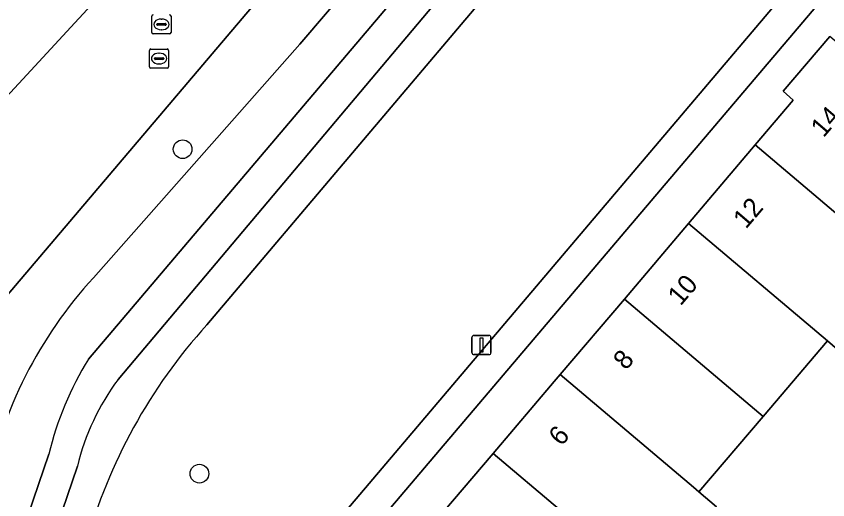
# Model space of a CAD drawing. Extents: x 156412 to 157779, y 382335 to 383768.
# Drawn here: x 157123.7 to 157166.15, y 382859.54 to 382884.82 of the extents above; entities that cross this region are included whole.
import ezdxf

# ---------------------------------------------------------------- set-up
doc = ezdxf.new("R2010")
doc.units = 0
for name, color, linetype in [('IMGEO_Berm_groen', 7, 'Continuous'), ('IMGEO_Boom', 7, 'Continuous'), ('IMGEO_Erf', 7, 'Continuous'), ('IMGEO_Groenvoorziening', 7, 'Continuous'), ('IMGEO_Lichtmast', 7, 'Continuous'), ('IMGEO_Oever', 7, 'Continuous'), ('IMGEO_Pand', 7, 'Continuous'), ('IMGEO_Pand_nummerreeks', 7, 'Continuous'), ('IMGEO_Rijbaan_lokaal_gesloten', 7, 'Continuous'), ('IMGEO_Rioolput', 7, 'Continuous'), ('IMGEO_Voetpad_open', 7, 'Continuous'), ('IMGEO_Waterloop', 7, 'Continuous')]:
    doc.layers.add(name, color=color, linetype=linetype)

msp = doc.modelspace()

# ---------------------------------------------------------------- linework, layer by layer
at = {"layer": 'IMGEO_Berm_groen'}
for points in [[(157127.74, 382871.153), (157138.528, 382883.365), (157160.128, 382908.599), (157161.816, 382913.741)], [(157159.837, 382912.856), (157159.401, 382912.597), (157158.958, 382912.333), (157158.437, 382911.719), (157120.794, 382867.392), (157120.208, 382866.588)]]:
    msp.add_lwpolyline(points, dxfattribs=at)
msp.add_arc((157144.473, 382855.767), 22.732, 137.4025, 168.9912, dxfattribs=at)
at = {"layer": 'IMGEO_Boom'}
for centre in [(157132.404, 382877.871), (157133.281, 382860.908)]:
    msp.add_circle(centre, 0.489, dxfattribs=at)
at = {"layer": 'IMGEO_Erf'}
for points in [[(157177.98, 382899.987), (157139.672, 382854.877), (157141.375, 382853.408), (157145.011, 382857.686), (157148.646, 382861.963), (157151.84, 382865.722), (157152.156, 382866.093), (157155.51, 382870.039), (157158.864, 382873.985), (157162.356, 382878.093), (157164.343, 382880.431), (157163.815, 382880.911), (157166.253, 382883.758)], [(157167.948, 382866.287), (157166.127, 382867.846), (157162.77, 382863.903), (157159.412, 382859.959), (157160.333, 382859.175), (157160.252, 382859.08), (157160.11, 382858.914), (157162.827, 382856.617), (157159.553, 382852.744), (157157.738, 382854.278), (157154.105, 382849.998), (157150.472, 382845.718), (157156.403, 382840.661), (157157.804, 382842.253), (157159.55, 382840.776), (157161.296, 382839.299), (157159.914, 382837.665), (157160.428, 382837.227), (157197.38, 382880.782)]]:
    msp.add_lwpolyline(points, dxfattribs=at)
at = {"layer": 'IMGEO_Groenvoorziening'}
for points in [[(157203.794, 382797.851), (157160.92, 382834.318), (157159.216, 382835.813), (157159.336, 382835.94), (157137.298, 382854.666), (157176.686, 382901.104), (157161.816, 382913.741), (157160.128, 382908.599)], [(157164.473, 382905.663), (157164.23, 382905.34), (157149.68, 382887.604), (157133.67, 382868.689)]]:
    msp.add_lwpolyline(points, dxfattribs=at)
msp.add_arc((157154.578, 382849.7), 28.244, 137.7529, 164.5979, dxfattribs=at)
at = {"layer": 'IMGEO_Lichtmast'}
for p, q in [((157147.538, 382867.235), (157147.538, 382868.035)), ((157147.538, 382868.035), (157147.538, 382867.235)), ((157147.638, 382868.135), (157148.428, 382868.135)), ((157148.428, 382868.135), (157147.638, 382868.135)), ((157148.528, 382868.035), (157148.528, 382867.235)), ((157148.528, 382867.235), (157148.528, 382868.035)), ((157148.428, 382867.135), (157147.638, 382867.135)), ((157147.638, 382867.135), (157148.428, 382867.135))]:
    msp.add_line(p, q, dxfattribs=at)
msp.add_lwpolyline([(157147.958, 382868.01), (157148.108, 382868.01), (157148.108, 382867.26), (157147.958, 382867.26), (157147.958, 382868.01)], dxfattribs=at)
for centre, start, end in [((157147.638, 382868.035), 90, 180), ((157147.638, 382868.035), 90, 180), ((157148.428, 382868.035), 0, 90), ((157148.428, 382868.035), 360, 90), ((157147.638, 382867.235), 180, 270), ((157147.638, 382867.235), 180, 270), ((157148.428, 382867.235), 270, 0), ((157148.428, 382867.235), 270, 0)]:
    msp.add_arc(centre, 0.1, start, end, dxfattribs=at)
at = {"layer": 'IMGEO_Oever'}
for points in [[(157127.475, 382866.898), (157163.272, 382909.066)], [(157160.128, 382908.599), (157138.528, 382883.365), (157127.74, 382871.153)], [(157164.449, 382907.867), (157129.026, 382865.838)], [(157133.67, 382868.689), (157149.68, 382887.604), (157164.23, 382905.34)], [(157116.416, 382837.854), (157117.408, 382839.247), (157117.908, 382840.229), (157118.305, 382841.158), (157125.405, 382861.925)], [(157126.897, 382861.297), (157119.704, 382840.227), (157119.104, 382838.877), (157117.717, 382836.921)]]:
    msp.add_lwpolyline(points, dxfattribs=at)
for centre, radius, start, end in [((157144.473, 382855.767), 22.732, 137.4025, 168.9912), ((157154.578, 382849.7), 28.244, 137.7529, 164.5979), ((157142.206, 382857.849), 17.289, 148.4384, 166.3628), ((157139.175, 382858.31), 12.636, 143.4344, 166.3275)]:
    msp.add_arc(centre, radius, start, end, dxfattribs=at)
at = {"layer": 'IMGEO_Pand'}
for points in [[(157166.253, 382883.758), (157163.815, 382880.911), (157164.343, 382880.431), (157162.356, 382878.093), (157171.456, 382870.401), (157172.14, 382869.807), (157176.703, 382875.172), (157175.786, 382875.948), (157175.663, 382875.803), (157174.631, 382876.675)], [(157162.356, 382878.093), (157158.864, 382873.985), (157166.127, 382867.846), (157167.948, 382866.287), (157171.456, 382870.401)], [(157166.127, 382867.846), (157158.864, 382873.985), (157155.51, 382870.039), (157162.77, 382863.903)], [(157155.51, 382870.039), (157152.156, 382866.093), (157159.12, 382860.205), (157159.412, 382859.959), (157162.77, 382863.903)], [(157152.156, 382866.093), (157151.84, 382865.722), (157148.646, 382861.963), (157155.581, 382856.101), (157156.822, 382855.052), (157157.738, 382854.278), (157159.553, 382852.744), (157162.827, 382856.617), (157160.11, 382858.914), (157160.252, 382859.08), (157160.333, 382859.175), (157159.412, 382859.959), (157159.12, 382860.205)], [(157148.646, 382861.963), (157145.011, 382857.686), (157154.105, 382849.998), (157157.738, 382854.278), (157156.822, 382855.052), (157155.581, 382856.101)]]:
    msp.add_lwpolyline(points, close=True, dxfattribs=at)
at = {"layer": 'IMGEO_Rijbaan_lokaal_gesloten'}
for points in [[(157099.395, 382839.623), (157107.714, 382850.205), (157110.101, 382853.449), (157110.109, 382853.462), (157119.744, 382866.042), (157120.208, 382866.588), (157120.794, 382867.392), (157158.437, 382911.719)], [(157122.332, 382879.704), (157131.62, 382889.748)], [(157131.62, 382889.748), (157122.332, 382879.704)]]:
    msp.add_lwpolyline(points, dxfattribs=at)
at = {"layer": 'IMGEO_Rioolput'}
for p, q in [((157130.794, 382883.972), (157130.794, 382884.824)), ((157131.282, 382884.678), (157131.307, 382884.678)), ((157131.795, 382884.824), (157131.795, 382883.972)), ((157131.053, 382884.392), (157131.053, 382884.404)), ((157131.491, 382884.355), (157131.093, 382884.355)), ((157131.096, 382884.441), (157131.494, 382884.441)), ((157131.305, 382884.118), (157131.28, 382884.118)), ((157131.537, 382884.404), (157131.537, 382884.392)), ((157131.721, 382883.898), (157130.869, 382883.898)), ((157130.67, 382882.185), (157130.67, 382883.037)), ((157130.745, 382883.111), (157131.597, 382883.111)), ((157131.158, 382882.891), (157131.183, 382882.891)), ((157131.671, 382883.037), (157131.671, 382882.185)), ((157130.929, 382882.605), (157130.929, 382882.617)), ((157131.367, 382882.568), (157130.969, 382882.568)), ((157130.972, 382882.654), (157131.37, 382882.654)), ((157131.413, 382882.617), (157131.413, 382882.605)), ((157131.597, 382882.111), (157130.745, 382882.111)), ((157131.181, 382882.331), (157131.156, 382882.331))]:
    msp.add_line(p, q, dxfattribs=at)
for points in [[(157130.794, 382883.972), (157130.794, 382884.824)], [(157131.795, 382884.824), (157131.795, 382883.972)], [(157131.721, 382883.898), (157130.869, 382883.898)], [(157130.67, 382882.185), (157130.67, 382883.037)], [(157130.745, 382883.111), (157131.597, 382883.111)], [(157131.671, 382883.037), (157131.671, 382882.185)], [(157131.597, 382882.111), (157130.745, 382882.111)]]:
    msp.add_lwpolyline(points, dxfattribs=at)
for centre, radius, start, end in [((157130.871, 382884.822), 0.0765, 91.552, 178.448), ((157130.871, 382884.822), 0.0765, 91.552, 178.448), ((157131.719, 382884.822), 0.0765, 1.552, 88.448), ((157131.719, 382884.822), 0.0765, 1.552, 88.448), ((157131.093, 382884.401), 0.0403, 85.8775, 175.7526), ((157131.09, 382884.391), 0.0366, 178.938, 274.7102), ((157131.494, 382884.398), 0.043, 264.8664, 352.4533), ((157131.498, 382884.403), 0.0386, 1.7309, 96.639), ((157130.871, 382883.974), 0.0765, 181.552, 268.448), ((157130.871, 382883.974), 0.0765, 181.552, 268.448), ((157131.719, 382883.974), 0.0765, 271.552, 358.448), ((157131.719, 382883.974), 0.0765, 271.552, 358.448), ((157130.747, 382883.035), 0.0765, 91.552, 178.448), ((157130.747, 382883.035), 0.0765, 91.552, 178.448), ((157131.595, 382883.035), 0.0765, 1.552, 88.448), ((157131.595, 382883.035), 0.0765, 1.552, 88.448), ((157130.969, 382882.614), 0.0403, 85.8775, 175.7526), ((157130.966, 382882.604), 0.0366, 178.938, 274.7102), ((157131.37, 382882.611), 0.043, 264.8664, 352.4533), ((157131.374, 382882.616), 0.0386, 1.7309, 96.639), ((157130.747, 382882.187), 0.0765, 181.552, 268.448), ((157130.747, 382882.187), 0.0765, 181.552, 268.448), ((157131.595, 382882.187), 0.0765, 271.552, 358.448), ((157131.595, 382882.187), 0.0765, 271.552, 358.448)]:
    msp.add_arc(centre, radius, start, end, dxfattribs=at)
for centre, major_axis, ratio, start_param, end_param in [((157131.281, 382884.398), (-0.387, 0.002), 0.722429, 4.712389, 7.853982), ((157131.306, 382884.398), (-0.39, 0.002), 0.717154, 1.570796, 4.712389), ((157131.157, 382882.611), (-0.387, 0.002), 0.722429, 4.712389, 7.853982), ((157131.182, 382882.611), (-0.39, 0.002), 0.717154, 1.570796, 4.712389)]:
    msp.add_ellipse(centre, major_axis=major_axis, ratio=ratio, start_param=start_param, end_param=end_param, dxfattribs=at)
at = {"layer": 'IMGEO_Voetpad_open'}
msp.add_lwpolyline([(157161.816, 382913.741), (157176.686, 382901.104), (157137.298, 382854.666), (157159.336, 382835.94), (157160.428, 382837.227), (157159.914, 382837.665), (157158.159, 382839.163), (157156.403, 382840.661), (157150.472, 382845.718), (157141.375, 382853.408), (157139.672, 382854.877), (157177.98, 382899.987), (157179.766, 382898.544), (157187.691, 382891.82), (157194.813, 382885.785), (157198.287, 382882.81), (157198.507, 382882.621)], dxfattribs=at)
at = {"layer": 'IMGEO_Waterloop'}
for points in [[(157164.449, 382907.867), (157163.272, 382909.066), (157127.475, 382866.898)], [(157129.026, 382865.838), (157164.449, 382907.867)], [(157125.405, 382861.925), (157118.305, 382841.158), (157117.908, 382840.229), (157117.408, 382839.247), (157116.416, 382837.854), (157117.717, 382836.921), (157119.104, 382838.877), (157119.704, 382840.227), (157126.897, 382861.297)]]:
    msp.add_lwpolyline(points, dxfattribs=at)
for centre, radius, start, end in [((157142.206, 382857.849), 17.289, 148.4384, 166.3628), ((157139.175, 382858.31), 12.636, 143.4344, 166.3275)]:
    msp.add_arc(centre, radius, start, end, dxfattribs=at)

# ---------------------------------------------------------------- texts
at = {"layer": 'IMGEO_Pand_nummerreeks'}
for s, rotation, p in [('14', 49.4405, (157165.927, 382878.439)), ('12', 49.4348, (157161.868, 382873.664)), ('10', 49.4405, (157158.446, 382869.638)), ('8', 49.4405, (157155.592, 382866.277)), ('6', 49.4405, (157152.216, 382862.306))]:
    msp.add_text(s, height=1, rotation=rotation, dxfattribs=at).set_placement(p)

doc.saveas('drawing.dxf')
